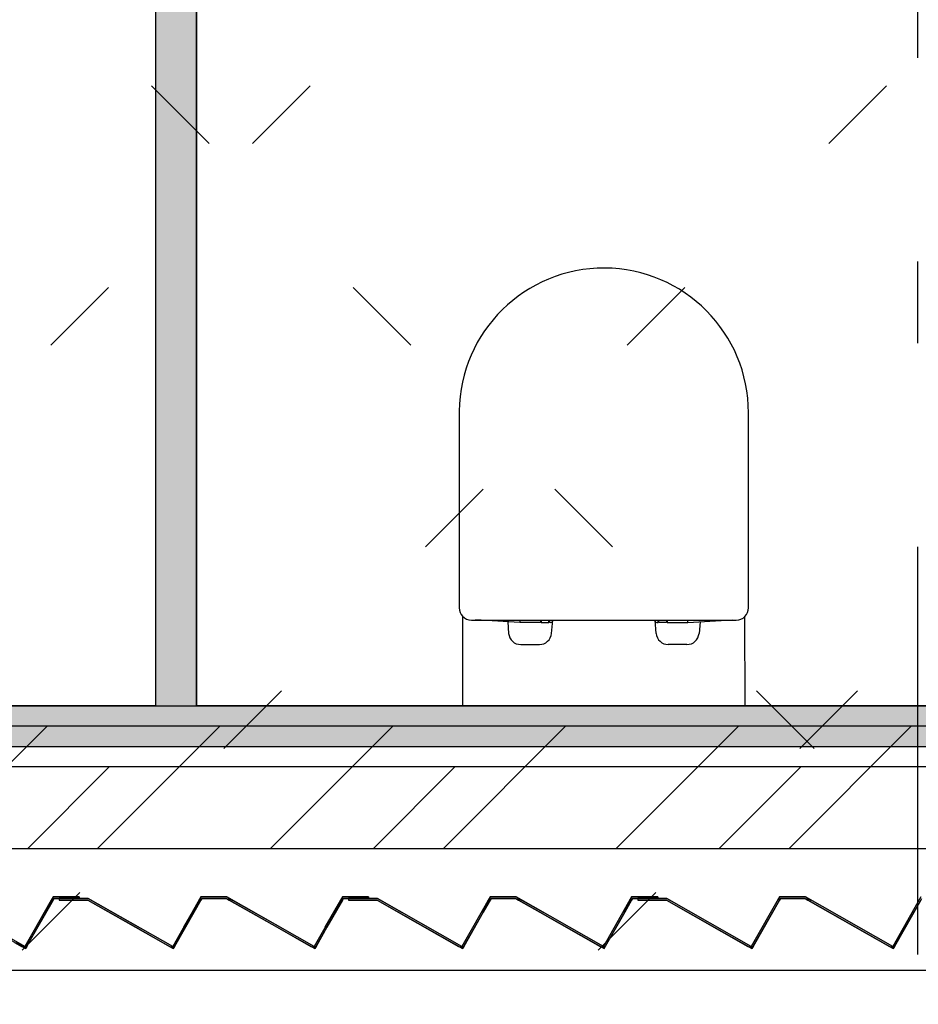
# Model space of a CAD drawing. Extents: x 2 to 87, y -108 to 11.
# Tile 275 of 352: x 41.53 to 42.63, y -37.57 to -36.36. Entities that reach past the tile are written whole.
import ezdxf

# ---------------------------------------------------------------- set-up
doc = ezdxf.new("R2010")
doc.units = 0
doc.header["$MEASUREMENT"] = 0
for name, pattern in [('DASHDOT', [1, 0.5, -0.25, 0, -0.25]), ('DOT', [0.25, 0, -0.25]), ('HIDDEN', [0.375, 0.25, -0.125])]:
    doc.linetypes.add(name, pattern=pattern)
for name, color, linetype in [('12', 7, 'CONTINUOUS'), ('18', 7, 'CONTINUOUS'), ('2', 7, 'CONTINUOUS'), ('25', 7, 'CONTINUOUS'), ('4', 7, 'CONTINUOUS'), ('5', 7, 'CONTINUOUS'), ('6', 7, 'CONTINUOUS'), ('8', 7, 'CONTINUOUS')]:
    doc.layers.add(name, color=color, linetype=linetype)

msp = doc.modelspace()

# ---------------------------------------------------------------- linework, layer by layer
at = {"layer": '12', "color": 62, "linetype": 'Continuous'}
for p, q in [((42.0651, -36.8409), (42.0651, -37.0824)), ((42.4201, -37.0824), (42.4201, -36.8431)), ((42.0692, -37.0927), (42.0692, -37.2025)), ((42.0801, -37.0974), (42.4051, -37.0974)), ((42.1397, -37.1004), (42.0851, -37.0972)), ((42.1397, -37.0974), (42.1397, -37.1004)), ((42.1647, -37.0974), (42.1647, -37.1004)), ((42.1658, -37.0974), (42.1658, -37.1004)), ((42.1752, -37.1004), (42.1752, -37.0974)), ((42.176, -37.1004), (42.176, -37.0974)), ((42.1784, -37.1137), (42.1798, -37.0974)), ((42.1796, -37.0974), (42.1796, -37.0984)), ((42.3068, -37.1137), (42.3054, -37.0974)), ((42.3056, -37.0974), (42.3056, -37.0984)), ((42.3092, -37.1004), (42.3092, -37.0974)), ((42.31, -37.1004), (42.31, -37.0974)), ((42.3194, -37.0974), (42.3194, -37.1004)), ((42.3205, -37.0974), (42.3205, -37.1004)), ((42.3455, -37.1004), (42.4001, -37.0972)), ((42.3455, -37.1004), (42.3455, -37.0974)), ((42.416, -37.2025), (42.4157, -37.093)), ((42.1246, -37.0995), (42.1258, -37.1137)), ((42.1647, -37.1004), (42.1397, -37.1004)), ((42.1658, -37.1004), (42.1752, -37.1004)), ((42.1776, -37.1004), (42.176, -37.1004)), ((42.3076, -37.1004), (42.3092, -37.1004)), ((42.3194, -37.1004), (42.31, -37.1004)), ((42.3205, -37.1004), (42.3455, -37.1004)), ((42.3606, -37.0995), (42.3594, -37.1137)), ((42.1407, -37.1274), (42.1635, -37.1274)), ((42.3445, -37.1274), (42.3217, -37.1274))]:
    msp.add_line(p, q, dxfattribs=at)
at = {"layer": '12', "color": 1, "linetype": 'HIDDEN'}
msp.add_lwpolyline([(31.8309, -37.3775), (43.8776, -37.3775), (43.8776, -37.2275), (31.8309, -37.2275)], close=True, dxfattribs=at)
at = {"layer": '12', "color": 62, "linetype": 'Continuous'}
for centre, radius, start, end in [((42.2426, -36.843), 0.1775, 359.9664, 179.3477), ((42.0801, -37.0824), 0.015, 180, 223.2406), ((42.4051, -37.0824), 0.015, 315.156, 0), ((42.0801, -37.0824), 0.015, 223.2406, 270), ((42.1776, -37.0984), 0.002, 270, 360), ((42.3076, -37.0984), 0.002, 180, 270), ((42.4051, -37.0824), 0.015, 270, 315.156), ((42.1407, -37.1124), 0.015, 184.8272, 270), ((42.1635, -37.1124), 0.015, 270, 355.1728), ((42.3217, -37.1124), 0.015, 184.8272, 270), ((42.3445, -37.1124), 0.015, 270, 355.1728)]:
    msp.add_arc(centre, radius, start, end, dxfattribs=at)
at = {"layer": '18', "color": 7, "linetype": 'Continuous'}
for p, q in [((41.4093, -37.3775), (41.5593, -37.2275)), ((41.6214, -37.3775), (41.7714, -37.2275)), ((41.8335, -37.3775), (41.9835, -37.2275)), ((42.0457, -37.3775), (42.1957, -37.2275)), ((42.2578, -37.3775), (42.4078, -37.2275)), ((42.4699, -37.3775), (42.6199, -37.2275))]:
    msp.add_line(p, q, dxfattribs=at)
at = {"layer": '18', "color": 1, "linetype": 'Continuous'}
msp.add_lwpolyline([(31.8309, -37.3775), (43.8776, -37.3775), (43.8776, -37.2275), (31.8309, -37.2275)], close=True, dxfattribs=at)
at = {"layer": '2', "color": 62, "linetype": 'Continuous'}
for p, q in [((41.5321, -37.4978), (41.4251, -37.4369)), ((41.5667, -37.4369), (41.5321, -37.4978)), ((41.5987, -37.4369), (41.5667, -37.4369)), ((41.5987, -37.4389), (41.5987, -37.4369)), ((41.7481, -37.4369), (41.7135, -37.4978)), ((41.7801, -37.4369), (41.7481, -37.4369)), ((41.8871, -37.4978), (41.7801, -37.4369)), ((41.9217, -37.4369), (41.8871, -37.4978)), ((41.9537, -37.4369), (41.9217, -37.4369)), ((41.9537, -37.4389), (41.9537, -37.4369)), ((42.1031, -37.4369), (42.0685, -37.4978)), ((42.1351, -37.4369), (42.1031, -37.4369)), ((42.2421, -37.4978), (42.1351, -37.4369)), ((42.2767, -37.4369), (42.2421, -37.4978)), ((42.3087, -37.4369), (42.2767, -37.4369)), ((42.3087, -37.4389), (42.3087, -37.4369)), ((42.4581, -37.4369), (42.4235, -37.4978)), ((42.4901, -37.4369), (42.4581, -37.4369)), ((42.5971, -37.4978), (42.4901, -37.4369)), ((42.6317, -37.4369), (42.5971, -37.4978)), ((41.4245, -37.4389), (41.5328, -37.5005)), ((41.5328, -37.5005), (41.5678, -37.4389)), ((41.5678, -37.4389), (41.5987, -37.4389)), ((41.6099, -37.4389), (41.5744, -37.4389)), ((41.5744, -37.4389), (41.5744, -37.4409)), ((41.5744, -37.4409), (41.6094, -37.4409)), ((41.6094, -37.4409), (41.7142, -37.5005)), ((41.7135, -37.4978), (41.6099, -37.4389)), ((41.7142, -37.5005), (41.7492, -37.4389)), ((41.7492, -37.4389), (41.7795, -37.4389)), ((41.7795, -37.4389), (41.8878, -37.5005)), ((41.8878, -37.5005), (41.9228, -37.4389)), ((41.9228, -37.4389), (41.9537, -37.4389)), ((41.9649, -37.4389), (41.9294, -37.4389)), ((41.9294, -37.4389), (41.9294, -37.4409)), ((41.9294, -37.4409), (41.9644, -37.4409)), ((41.9644, -37.4409), (42.0692, -37.5005)), ((42.0685, -37.4978), (41.9649, -37.4389)), ((42.0692, -37.5005), (42.1042, -37.4389)), ((42.1042, -37.4389), (42.1345, -37.4389)), ((42.1345, -37.4389), (42.2428, -37.5005)), ((42.2428, -37.5005), (42.2778, -37.4389)), ((42.2778, -37.4389), (42.3087, -37.4389)), ((42.3199, -37.4389), (42.2844, -37.4389)), ((42.2844, -37.4389), (42.2844, -37.4409)), ((42.2844, -37.4409), (42.3194, -37.4409)), ((42.3194, -37.4409), (42.4242, -37.5005)), ((42.4235, -37.4978), (42.3199, -37.4389)), ((42.4242, -37.5005), (42.4592, -37.4389)), ((42.4592, -37.4389), (42.4895, -37.4389)), ((42.4895, -37.4389), (42.5978, -37.5005)), ((42.5978, -37.5005), (42.6328, -37.4389))]:
    msp.add_line(p, q, dxfattribs=at)
at = {"layer": '25', "color": 62, "linetype": 'Continuous'}
for p, q in [((41.6926, -36.0025), (41.6926, -37.2025)), ((41.7426, -36.0025), (41.7426, -37.2025)), ((38.6276, -37.2025), (43.7776, -37.2025)), ((41.6926, -37.2025), (41.7426, -37.2025)), ((38.6276, -37.2525), (43.2791, -37.2525)), ((41.5356, -37.3775), (41.6356, -37.2775)), ((41.9599, -37.3775), (42.0599, -37.2775)), ((42.3842, -37.3775), (42.4842, -37.2775)), ((41.5667, -37.4369), (41.5655, -37.4389)), ((41.5667, -37.4369), (41.5987, -37.4369)), ((41.5987, -37.4369), (41.5987, -37.4389)), ((41.7481, -37.4369), (41.7469, -37.4389)), ((41.7481, -37.4369), (41.7801, -37.4369)), ((41.7801, -37.4369), (41.7836, -37.4389)), ((41.9217, -37.4369), (41.9205, -37.4389)), ((41.9217, -37.4369), (41.9537, -37.4369)), ((41.9537, -37.4369), (41.9537, -37.4389)), ((42.1031, -37.4369), (42.1019, -37.4389)), ((42.1031, -37.4369), (42.1351, -37.4369)), ((42.1351, -37.4369), (42.1386, -37.4389)), ((42.2767, -37.4369), (42.2755, -37.4389)), ((42.2767, -37.4369), (42.3087, -37.4369)), ((42.3087, -37.4369), (42.3087, -37.4389)), ((42.4581, -37.4369), (42.4569, -37.4389)), ((42.4581, -37.4369), (42.4901, -37.4369)), ((42.4901, -37.4369), (42.4936, -37.4389)), ((41.5644, -37.4409), (41.5348, -37.4929)), ((41.5667, -37.4409), (41.5371, -37.4929)), ((41.5655, -37.4389), (41.5644, -37.4409)), ((41.5678, -37.4389), (41.5667, -37.4409)), ((41.5678, -37.4389), (41.5987, -37.4389)), ((41.5744, -37.4389), (41.6099, -37.4389)), ((41.5744, -37.4389), (41.5744, -37.4409)), ((41.5744, -37.4409), (41.6094, -37.4409)), ((41.6094, -37.4409), (41.6681, -37.4743)), ((41.6099, -37.4389), (41.6135, -37.4409)), ((41.6135, -37.4409), (41.6721, -37.4743)), ((41.7458, -37.4409), (41.7268, -37.4743)), ((41.7481, -37.4409), (41.7291, -37.4743)), ((41.7469, -37.4389), (41.7458, -37.4409)), ((41.7492, -37.4389), (41.7481, -37.4409)), ((41.7492, -37.4389), (41.7795, -37.4389)), ((41.7795, -37.4389), (41.783, -37.4409)), ((41.783, -37.4409), (41.8417, -37.4743)), ((41.7836, -37.4389), (41.7871, -37.4409)), ((41.7871, -37.4409), (41.8458, -37.4743)), ((41.9194, -37.4409), (41.9004, -37.4743)), ((41.9217, -37.4409), (41.9027, -37.4743)), ((41.9205, -37.4389), (41.9194, -37.4409)), ((41.9228, -37.4389), (41.9217, -37.4409)), ((41.9228, -37.4389), (41.9537, -37.4389)), ((41.9294, -37.4389), (41.9649, -37.4389)), ((41.9294, -37.4389), (41.9294, -37.4409)), ((41.9294, -37.4409), (41.9644, -37.4409)), ((41.9644, -37.4409), (41.9903, -37.4556)), ((41.9649, -37.4389), (41.9685, -37.4409)), ((41.9685, -37.4409), (41.9943, -37.4556)), ((42.1008, -37.4409), (42.0924, -37.4556)), ((42.1031, -37.4409), (42.0947, -37.4556)), ((42.1019, -37.4389), (42.1008, -37.4409)), ((42.1042, -37.4389), (42.1031, -37.4409)), ((42.1042, -37.4389), (42.1345, -37.4389)), ((42.1345, -37.4389), (42.138, -37.4409)), ((42.138, -37.4409), (42.1639, -37.4556)), ((42.1386, -37.4389), (42.1421, -37.4409)), ((42.1421, -37.4409), (42.168, -37.4556)), ((42.2744, -37.4409), (42.266, -37.4556)), ((42.2767, -37.4409), (42.2683, -37.4556)), ((42.2755, -37.4389), (42.2744, -37.4409)), ((42.2778, -37.4389), (42.2767, -37.4409)), ((42.2778, -37.4389), (42.3087, -37.4389)), ((42.2844, -37.4389), (42.3199, -37.4389)), ((42.2844, -37.4389), (42.2844, -37.4409)), ((42.2844, -37.4409), (42.3194, -37.4409)), ((42.3194, -37.4409), (42.4194, -37.4978)), ((42.3199, -37.4389), (42.3235, -37.4409)), ((42.4581, -37.4409), (42.4258, -37.4978)), ((42.4569, -37.4389), (42.4558, -37.4409)), ((42.4592, -37.4389), (42.4581, -37.4409)), ((42.4592, -37.4389), (42.4895, -37.4389)), ((42.4895, -37.4389), (42.493, -37.4409)), ((42.493, -37.4409), (42.593, -37.4978)), ((42.4936, -37.4389), (42.4971, -37.4409)), ((42.6317, -37.4409), (42.5994, -37.4978)), ((41.9903, -37.4556), (42.0644, -37.4978)), ((42.0947, -37.4556), (42.0708, -37.4978)), ((42.1639, -37.4556), (42.238, -37.4978)), ((42.2683, -37.4556), (42.2444, -37.4978)), ((41.6681, -37.4743), (41.7094, -37.4978)), ((41.7291, -37.4743), (41.7158, -37.4978)), ((41.8417, -37.4743), (41.883, -37.4978)), ((41.9027, -37.4743), (41.8894, -37.4978)), ((41.5195, -37.4929), (41.528, -37.4978)), ((41.5328, -37.5005), (41.528, -37.4978)), ((41.5344, -37.4978), (41.5328, -37.5005)), ((41.5371, -37.4929), (41.5344, -37.4978)), ((41.7142, -37.5005), (41.7094, -37.4978)), ((41.7158, -37.4978), (41.7142, -37.5005)), ((41.8878, -37.5005), (41.883, -37.4978)), ((41.8894, -37.4978), (41.8878, -37.5005)), ((42.0692, -37.5005), (42.0644, -37.4978)), ((42.0708, -37.4978), (42.0692, -37.5005)), ((42.2428, -37.5005), (42.238, -37.4978)), ((42.2444, -37.4978), (42.2428, -37.5005)), ((42.4242, -37.5005), (42.4194, -37.4978)), ((42.4258, -37.4978), (42.4242, -37.5005)), ((42.5978, -37.5005), (42.593, -37.4978)), ((42.5994, -37.4978), (42.5978, -37.5005))]:
    msp.add_line(p, q, dxfattribs=at)
for points in [[(41.6926, -36.0025), (41.6926, -37.2025), (41.7426, -37.2025)], [(41.6926, -36.0025), (41.7426, -36.0025), (41.7426, -37.2025)], [(38.6276, -37.2025), (38.6276, -37.2025), (43.7776, -37.2025)], [(38.6276, -37.2025), (38.6276, -37.2525), (43.7776, -37.2525)], [(38.6276, -37.2025), (43.7776, -37.2025), (43.7776, -37.2525)], [(41.6926, -37.2025), (41.6926, -37.2025), (41.7426, -37.2025)], [(38.6276, -37.2525), (38.6276, -37.2525), (43.2791, -37.2525)], [(41.5667, -37.4369), (41.5655, -37.4389), (41.5987, -37.4389)], [(41.5667, -37.4369), (41.5667, -37.4369), (41.5987, -37.4369)], [(41.5667, -37.4369), (41.5987, -37.4369), (41.5987, -37.4389)], [(41.7481, -37.4369), (41.7469, -37.4389), (41.7836, -37.4389)], [(41.7481, -37.4369), (41.7481, -37.4369), (41.7801, -37.4369)], [(41.7481, -37.4369), (41.7801, -37.4369), (41.7836, -37.4389)], [(41.9217, -37.4369), (41.9205, -37.4389), (41.9537, -37.4389)], [(41.9217, -37.4369), (41.9217, -37.4369), (41.9537, -37.4369)], [(41.9217, -37.4369), (41.9537, -37.4369), (41.9537, -37.4389)], [(42.1031, -37.4369), (42.1019, -37.4389), (42.1386, -37.4389)], [(42.1031, -37.4369), (42.1031, -37.4369), (42.1351, -37.4369)], [(42.1031, -37.4369), (42.1351, -37.4369), (42.1386, -37.4389)], [(42.2767, -37.4369), (42.2755, -37.4389), (42.3087, -37.4389)], [(42.2767, -37.4369), (42.2767, -37.4369), (42.3087, -37.4369)], [(42.2767, -37.4369), (42.3087, -37.4369), (42.3087, -37.4389)], [(42.4581, -37.4369), (42.4569, -37.4389), (42.4936, -37.4389)], [(42.4581, -37.4369), (42.4581, -37.4369), (42.4901, -37.4369)], [(42.4581, -37.4369), (42.4901, -37.4369), (42.4936, -37.4389)], [(41.5644, -37.4409), (41.5348, -37.4929), (41.5371, -37.4929)], [(41.5644, -37.4409), (41.5667, -37.4409), (41.5371, -37.4929)], [(41.5655, -37.4389), (41.5644, -37.4409), (41.5667, -37.4409)], [(41.5655, -37.4389), (41.5678, -37.4389), (41.5667, -37.4409)], [(41.5678, -37.4389), (41.5678, -37.4389), (41.5987, -37.4389)], [(41.5744, -37.4389), (41.5744, -37.4389), (41.6099, -37.4389)], [(41.5744, -37.4389), (41.5744, -37.4409), (41.6135, -37.4409)], [(41.5744, -37.4389), (41.6099, -37.4389), (41.6135, -37.4409)], [(41.5744, -37.4409), (41.5744, -37.4409), (41.6094, -37.4409)], [(41.6094, -37.4409), (41.6681, -37.4743), (41.6721, -37.4743)], [(41.6094, -37.4409), (41.6135, -37.4409), (41.6721, -37.4743)], [(41.7458, -37.4409), (41.7268, -37.4743), (41.7291, -37.4743)], [(41.7458, -37.4409), (41.7481, -37.4409), (41.7291, -37.4743)], [(41.7469, -37.4389), (41.7458, -37.4409), (41.7481, -37.4409)], [(41.7469, -37.4389), (41.7492, -37.4389), (41.7481, -37.4409)], [(41.7492, -37.4389), (41.7492, -37.4389), (41.7795, -37.4389)], [(41.7795, -37.4389), (41.783, -37.4409), (41.7871, -37.4409)], [(41.7795, -37.4389), (41.7836, -37.4389), (41.7871, -37.4409)], [(41.783, -37.4409), (41.8417, -37.4743), (41.8458, -37.4743)], [(41.783, -37.4409), (41.7871, -37.4409), (41.8458, -37.4743)], [(41.9194, -37.4409), (41.9004, -37.4743), (41.9027, -37.4743)], [(41.9194, -37.4409), (41.9217, -37.4409), (41.9027, -37.4743)], [(41.9205, -37.4389), (41.9194, -37.4409), (41.9217, -37.4409)], [(41.9205, -37.4389), (41.9228, -37.4389), (41.9217, -37.4409)], [(41.9228, -37.4389), (41.9228, -37.4389), (41.9537, -37.4389)], [(41.9294, -37.4389), (41.9294, -37.4389), (41.9649, -37.4389)], [(41.9294, -37.4389), (41.9294, -37.4409), (41.9685, -37.4409)], [(41.9294, -37.4389), (41.9649, -37.4389), (41.9685, -37.4409)], [(41.9294, -37.4409), (41.9294, -37.4409), (41.9644, -37.4409)], [(41.9644, -37.4409), (41.9903, -37.4556), (41.9943, -37.4556)], [(41.9644, -37.4409), (41.9685, -37.4409), (41.9943, -37.4556)], [(42.1008, -37.4409), (42.0924, -37.4556), (42.0947, -37.4556)], [(42.1008, -37.4409), (42.1031, -37.4409), (42.0947, -37.4556)], [(42.1019, -37.4389), (42.1008, -37.4409), (42.1031, -37.4409)], [(42.1019, -37.4389), (42.1042, -37.4389), (42.1031, -37.4409)], [(42.1042, -37.4389), (42.1042, -37.4389), (42.1345, -37.4389)], [(42.1345, -37.4389), (42.138, -37.4409), (42.1421, -37.4409)], [(42.1345, -37.4389), (42.1386, -37.4389), (42.1421, -37.4409)], [(42.138, -37.4409), (42.1639, -37.4556), (42.168, -37.4556)], [(42.138, -37.4409), (42.1421, -37.4409), (42.168, -37.4556)], [(42.2744, -37.4409), (42.266, -37.4556), (42.2683, -37.4556)], [(42.2744, -37.4409), (42.2767, -37.4409), (42.2683, -37.4556)], [(42.2755, -37.4389), (42.2744, -37.4409), (42.2767, -37.4409)], [(42.2755, -37.4389), (42.2778, -37.4389), (42.2767, -37.4409)], [(42.2778, -37.4389), (42.2778, -37.4389), (42.3087, -37.4389)], [(42.2844, -37.4389), (42.2844, -37.4389), (42.3199, -37.4389)], [(42.2844, -37.4389), (42.2844, -37.4409), (42.3235, -37.4409)], [(42.2844, -37.4389), (42.3199, -37.4389), (42.3235, -37.4409)], [(42.2844, -37.4409), (42.2844, -37.4409), (42.3194, -37.4409)], [(42.3194, -37.4409), (42.4194, -37.4978), (42.4235, -37.4978)], [(42.3194, -37.4409), (42.3235, -37.4409), (42.4235, -37.4978)], [(42.4558, -37.4409), (42.4235, -37.4978), (42.4258, -37.4978)], [(42.4558, -37.4409), (42.4581, -37.4409), (42.4258, -37.4978)], [(42.4569, -37.4389), (42.4558, -37.4409), (42.4581, -37.4409)], [(42.4569, -37.4389), (42.4592, -37.4389), (42.4581, -37.4409)], [(42.4592, -37.4389), (42.4592, -37.4389), (42.4895, -37.4389)], [(42.4895, -37.4389), (42.493, -37.4409), (42.4971, -37.4409)], [(42.4895, -37.4389), (42.4936, -37.4389), (42.4971, -37.4409)], [(42.493, -37.4409), (42.593, -37.4978), (42.5971, -37.4978)], [(42.493, -37.4409), (42.4971, -37.4409), (42.5971, -37.4978)], [(42.6294, -37.4409), (42.5971, -37.4978), (42.5994, -37.4978)], [(42.6294, -37.4409), (42.6317, -37.4409), (42.5994, -37.4978)], [(41.9903, -37.4556), (42.0644, -37.4978), (42.0685, -37.4978)], [(41.9903, -37.4556), (41.9943, -37.4556), (42.0685, -37.4978)], [(42.0924, -37.4556), (42.0685, -37.4978), (42.0708, -37.4978)], [(42.0924, -37.4556), (42.0947, -37.4556), (42.0708, -37.4978)], [(42.1639, -37.4556), (42.238, -37.4978), (42.2421, -37.4978)], [(42.1639, -37.4556), (42.168, -37.4556), (42.2421, -37.4978)], [(42.266, -37.4556), (42.2421, -37.4978), (42.2444, -37.4978)], [(42.266, -37.4556), (42.2683, -37.4556), (42.2444, -37.4978)], [(41.6681, -37.4743), (41.7094, -37.4978), (41.7135, -37.4978)], [(41.6681, -37.4743), (41.6721, -37.4743), (41.7135, -37.4978)], [(41.7268, -37.4743), (41.7135, -37.4978), (41.7158, -37.4978)], [(41.7268, -37.4743), (41.7291, -37.4743), (41.7158, -37.4978)], [(41.8417, -37.4743), (41.883, -37.4978), (41.8871, -37.4978)], [(41.8417, -37.4743), (41.8458, -37.4743), (41.8871, -37.4978)], [(41.9004, -37.4743), (41.8871, -37.4978), (41.8894, -37.4978)], [(41.9004, -37.4743), (41.9027, -37.4743), (41.8894, -37.4978)], [(41.5195, -37.4929), (41.528, -37.4978), (41.5321, -37.4978)], [(41.5195, -37.4929), (41.5235, -37.4929), (41.5321, -37.4978)], [(41.528, -37.4978), (41.5344, -37.4978), (41.5328, -37.5005)], [(41.5348, -37.4929), (41.5321, -37.4978), (41.5344, -37.4978)], [(41.5348, -37.4929), (41.5371, -37.4929), (41.5344, -37.4978)], [(41.7094, -37.4978), (41.7158, -37.4978), (41.7142, -37.5005)], [(41.883, -37.4978), (41.8894, -37.4978), (41.8878, -37.5005)], [(42.0644, -37.4978), (42.0708, -37.4978), (42.0692, -37.5005)], [(42.238, -37.4978), (42.2444, -37.4978), (42.2428, -37.5005)], [(42.4194, -37.4978), (42.4258, -37.4978), (42.4242, -37.5005)], [(42.593, -37.4978), (42.5994, -37.4978), (42.5978, -37.5005)]]:
    msp.add_solid(points, dxfattribs=at)
at = {"layer": '4', "color": 62, "linetype": 'Continuous'}
msp.add_line((43.7276, -37.5275), (33.3276, -37.5275), dxfattribs=at)
at = {"layer": '5', "color": 7, "linetype": 'DASHDOT'}
msp.add_line((42.6276, -7.3075), (42.6276, -96.5075), dxfattribs=at)
at = {"layer": '6', "color": 62, "linetype": 'Continuous'}
for p, q in [((41.6926, -36.0025), (41.6926, -37.2025)), ((41.7426, -37.2025), (41.7426, -36.0025)), ((41.6926, -37.2025), (40.7126, -37.2025)), ((42.7226, -37.2025), (41.7426, -37.2025)), ((38.6276, -37.2525), (43.7776, -37.2525)), ((43.7776, -37.2775), (38.6276, -37.2775)), ((31.8309, -37.3775), (43.8776, -37.3775))]:
    msp.add_line(p, q, dxfattribs=at)
at = {"layer": '8', "color": 5, "linetype": 'DOT'}
for p, q in [((43.2431, -37.9974), (33.5276, -28.2819)), ((40.3266, -37.9974), (44.0776, -34.2464)), ((41.0337, -37.9974), (44.0776, -34.9535)), ((41.7408, -37.9974), (44.0776, -35.6606))]:
    msp.add_line(p, q, dxfattribs=at)

doc.saveas('drawing.dxf')
